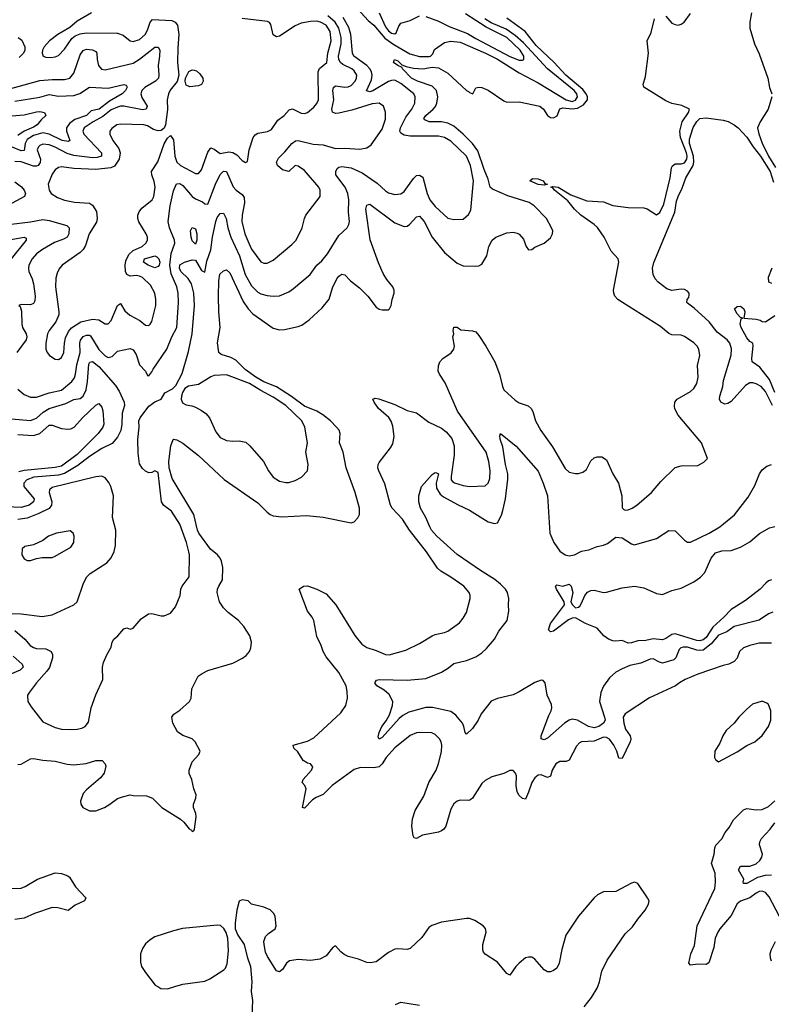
# Model space of a CAD drawing. Header units: inches. Extents: x 1694797 to 1849917, y 907313 to 1017959.
# Tile 399 of 656: x 1731682 to 1736508, y 989886 to 996205. Entities that reach past the tile are written whole.
import ezdxf

# ---------------------------------------------------------------- set-up
doc = ezdxf.new("R2010")
doc.units = ezdxf.units.IN
doc.header["$MEASUREMENT"] = 0
doc.layers.add('B7938', color=7, linetype='Continuous')
doc.layers.add('B7939', color=7, linetype='Continuous')

msp = doc.modelspace()

# ---------------------------------------------------------------- linework, layer by layer
at = {"layer": 'B7938', "color": 5, "elevation": 820}
for points in [[(1732569, 990000), (1732588.5, 989988.5), (1732630, 989986.2), (1732678, 990000)], [(1733170.6, 990000), (1733168.8, 989968.8), (1733176.3, 989910), (1733172, 989810)], [(1735305.7, 989870), (1735354, 989930), (1735389.8, 989990), (1735393.4, 990000)], [(1734095, 989885), (1734130, 989899.7), (1734250, 989880.5)]]:
    msp.add_lwpolyline(points, dxfattribs=at)
at = {"layer": 'B7939', "color": 5}
for points, elevation in [([(1732141.9, 996250), (1732050, 996194.5), (1732004.5, 996155.5), (1731925.5, 996110), (1731873.7, 996070), (1731838.2, 996030), (1731827.7, 996010), (1731824.9, 995990), (1731831.7, 995971.7), (1731850, 995964), (1731881.6, 995961.6), (1731910, 995966.7), (1731930, 995975.9), (1731970, 996015.5), (1732015.4, 996084.6), (1732037.6, 996102.4), (1732070, 996115.1), (1732110, 996121), (1732310, 996119.1), (1732346.1, 996106.1), (1732390, 996070.2), (1732410, 996065.2), (1732450, 996078.4), (1732487.7, 996110), (1732503.3, 996136.7), (1732518.9, 996190), (1732533.6, 996206.4), (1732659.2, 996199.2), (1732680.7, 996190), (1732695, 996170), (1732704.1, 996110), (1732696.5, 996023.5), (1732696, 995930), (1732704.4, 995850), (1732691.9, 995808.1), (1732647.4, 995752.6), (1732637.4, 995730), (1732629.5, 995690), (1732631, 995629), (1732618.5, 995530), (1732610.3, 995509.7), (1732590, 995493.7), (1732570, 995492.3), (1732540.1, 995500.1), (1732503.3, 995523.3), (1732478, 995530), (1732330, 995535), (1732304.4, 995530), (1732272.4, 995507.6), (1732261.3, 995490), (1732259.7, 995470), (1732279.7, 995430), (1732318.1, 995378.1), (1732327, 995350), (1732320.1, 995310), (1732290, 995265), (1732266.5, 995253.5), (1732170, 995244.3), (1732030, 995250.4), (1731950, 995259.8), (1731930, 995255.8), (1731910, 995241.1), (1731890, 995213.6), (1731864.9, 995150), (1731871.8, 995111.8), (1731883.8, 995090), (1731923.8, 995063.8), (1731970, 995047.1), (1732034.6, 995034.6), (1732130, 995026.5), (1732150, 995014.7), (1732173.9, 994973.9), (1732178.6, 994930), (1732173.9, 994906.1), (1732128.6, 994830), (1732103.6, 994756.4), (1732089.6, 994730.4), (1732069.1, 994710.9), (1731953.7, 994630), (1731934.8, 994605.2), (1731921.8, 994578.2), (1731913.9, 994546.1), (1731911.7, 994490), (1731933.8, 994330), (1731932.2, 994310), (1731914.7, 994265.3), (1731870.3, 994210), (1731859.6, 994190), (1731849.1, 994129.1), (1731850.4, 994090.4), (1731858, 994070), (1731873.4, 994050), (1731910, 994026.4), (1731930, 994023.7), (1731940.9, 994030), (1731950, 994037.1), (1731964.7, 994070), (1731968.6, 994130), (1731976.5, 994163.5), (1731995.2, 994204.8), (1732013.5, 994226.5), (1732073.3, 994266.7), (1732150, 994283.9), (1732190, 994278), (1732230, 994254.2), (1732250, 994252.4), (1732270, 994274), (1732310, 994371.7), (1732330, 994383.1), (1732356.5, 994336.5), (1732388.1, 994308.1), (1732453.7, 994273.7), (1732490, 994244.4), (1732510, 994242.4), (1732518.4, 994250), (1732530, 994267.3), (1732555, 994370), (1732556.8, 994410), (1732549.8, 994450), (1732521.2, 994501.2), (1732471, 994550), (1732450, 994559.9), (1732430, 994562.8), (1732390, 994559.9), (1732370.4, 994570.4), (1732360.5, 994590), (1732358.4, 994630), (1732363.2, 994656.8), (1732381.6, 994698.4), (1732410, 994723.1), (1732468.5, 994750), (1732490.9, 994770), (1732501.5, 994790), (1732502.7, 994810), (1732494.5, 994830), (1732447, 994907), (1732440.5, 994930), (1732440.7, 994950), (1732448.3, 994971.7), (1732465.5, 994994.5), (1732531.3, 995048.6), (1732542.3, 995070), (1732551.1, 995131.1), (1732545.7, 995165.7), (1732529.8, 995210), (1732529, 995230), (1732567.9, 995292.1), (1732610, 995408), (1732630, 995444), (1732650, 995462), (1732670, 995434.8), (1732678.8, 995330), (1732690.2, 995290), (1732714, 995270), (1732810, 995218.2), (1732830, 995218.4), (1732850, 995240.8), (1732890, 995355.3), (1732910, 995383.1), (1732930, 995374.9), (1732970, 995346), (1733023.9, 995356.1), (1733050, 995352.8), (1733076.8, 995336.8), (1733110, 995301.6), (1733132.3, 995287.7), (1733145.2, 995294.8), (1733154.5, 995370), (1733181.1, 995450), (1733193.3, 995466.7), (1733210, 995476.5), (1733272.3, 995487.7), (1733298.8, 995501.2), (1733340, 995560), (1733380.3, 995590), (1733412.8, 995627.2), (1733432.8, 995632.8), (1733490, 995605.4), (1733510, 995604), (1733530, 995610.3), (1733570, 995643.2), (1733590, 995667.7), (1733599.9, 995690), (1733597.7, 995870), (1733607.4, 995892.6), (1733652.9, 995930), (1733660.3, 995990), (1733682.1, 996070), (1733675.1, 996130), (1733650, 996169.9), (1733613.8, 996190), (1733590, 996194.7), (1733550, 996193.9), (1733490, 996182.2), (1733450, 996165.3), (1733350, 996098.6), (1733330, 996094.5), (1733310, 996108.6), (1733294.7, 996174.7), (1733286.3, 996186.3), (1733273.1, 996193.1), (1733110, 996211.6)], 880), ([(1733850, 996274.8), (1733920.1, 996200.1), (1733955.9, 996170), (1734027.4, 996087.4), (1734085.2, 996045.2), (1734186.5, 995986.5), (1734250, 995969.4), (1734312, 995968), (1734319.7, 995970), (1734334.1, 995985.9), (1734345.5, 996014.5), (1734410, 996058), (1734450, 996066.2), (1734510, 996059.8), (1734673.6, 995990), (1734750, 995951.7), (1734890, 995863.4), (1735010, 995800.8), (1735190, 995691), (1735230, 995680.5), (1735251.8, 995688.2), (1735263.7, 995710), (1735259.7, 995730), (1735243.2, 995750), (1735070.9, 995890), (1734916.9, 996056.9), (1734863.8, 996103.8), (1734804.5, 996144.5), (1734710, 996185.6), (1734667.9, 996210)], 840), ([(1733990, 996248.3), (1734030, 996158.4), (1734050, 996132.8), (1734070, 996119.1), (1734090, 996115.1), (1734098.9, 996121.1), (1734115.6, 996164.4), (1734130, 996182.6), (1734190, 996200.3), (1734250, 996229)], 860), ([(1736381.2, 996250), (1736370.2, 996190), (1736370.2, 996150.2), (1736400.7, 996050), (1736430, 995985.5), (1736485, 995830), (1736496.9, 995770), (1736511.6, 995730)], 780), ([(1731650, 992285.3), (1731715.2, 992230), (1731749.6, 992189.6), (1731770, 992175.9), (1731790, 992170.2), (1731850, 992167), (1731882.8, 992150), (1731891.5, 992131.5), (1731893.2, 992110), (1731872.1, 992047.9), (1731856.8, 992023.2), (1731788.9, 991950), (1731743.7, 991890), (1731732.4, 991870), (1731734, 991830), (1731754.8, 991794.8), (1731830, 991699.5), (1731910, 991663.7), (1731950, 991651.8), (1732010, 991648.9), (1732050, 991652.2), (1732080.8, 991659.2), (1732102.7, 991670), (1732122.8, 991697.2), (1732139.7, 991790), (1732170, 991873.4), (1732216.2, 991970), (1732214, 992050), (1732219.1, 992080.9), (1732240.9, 992130), (1732270, 992178), (1732275.1, 992210), (1732286, 992230), (1732312.3, 992250), (1732350, 992296.3), (1732370, 992302.8), (1732390, 992294.8), (1732410, 992300.7), (1732460.7, 992359.3), (1732508.1, 992391.9), (1732530, 992394.4), (1732590, 992379.3), (1732610, 992380.4), (1732650, 992397.1), (1732682.5, 992437.5), (1732711.1, 992510), (1732716.9, 992550), (1732724.4, 992570), (1732770.8, 992630), (1732771.1, 992770), (1732767.6, 992790), (1732752.9, 992850), (1732710, 992967.6), (1732655.5, 993050), (1732607.2, 993087.2), (1732591.2, 993110), (1732570, 993299.3), (1732550, 993309.6), (1732530, 993299.6), (1732510, 993297.6), (1732490, 993307.3), (1732470, 993325.1), (1732450, 993354.5), (1732442.6, 993422.6), (1732441.3, 993510), (1732448.1, 993590), (1732447, 993630), (1732454.9, 993650), (1732510, 993725.8), (1732550, 993751.8), (1732589.3, 993770), (1732614, 993810), (1732663.5, 993836.5), (1732683.4, 993856.6), (1732724.7, 993935.3), (1732765.1, 994074.9), (1732788.4, 994190), (1732803.1, 994370), (1732799.3, 994450), (1732784.8, 994510), (1732763.5, 994543.5), (1732717, 994590), (1732708.1, 994610), (1732710, 994631.6), (1732739.5, 994650), (1732790, 994664), (1732810, 994661.6), (1732850, 994594.4), (1732870, 994584), (1732883.6, 994656.4), (1732910, 994728.4), (1732919.6, 994810), (1732940.1, 994910), (1732950, 994934.9), (1732970, 994961.1), (1732990, 994964.4), (1733008, 994930), (1733018.7, 994870), (1733038.4, 994810), (1733092.6, 994690), (1733129.7, 994569.7), (1733170, 994497.5), (1733210, 994457.2), (1733230, 994446.2), (1733270, 994435.8), (1733310, 994431.4), (1733350, 994433.4), (1733410, 994458.6), (1733440.8, 994479.2), (1733547.1, 994570), (1733590.6, 994629.4), (1733621.9, 994658.1), (1733657.7, 994702.3), (1733730, 994820.5), (1733784.5, 994870), (1733795.8, 994890), (1733800.4, 994910), (1733792.9, 994970), (1733794.6, 995050), (1733788.6, 995090), (1733771.6, 995130), (1733712.7, 995210), (1733711.5, 995230), (1733721, 995250), (1733730, 995258.3), (1733750, 995263.4), (1733810, 995254.7), (1733881.6, 995221.6), (1733976.3, 995156.3), (1734030, 995106.5), (1734050, 995094.6), (1734090, 995083.7), (1734130, 995088.4), (1734150, 995102.4), (1734210, 995186.7), (1734230, 995205.5), (1734250, 995208.2), (1734270, 995194), (1734297.6, 995090), (1734315.3, 995050), (1734350, 995006.2), (1734430, 994930.3), (1734470, 994922.8), (1734530, 994925.7), (1734564.4, 994955.6), (1734577.8, 994982.2), (1734596.2, 995170), (1734577.4, 995270), (1734551.8, 995330), (1734450, 995425), (1734410, 995449.8), (1734370, 995456.5), (1734190, 995458.4), (1734150, 995464.9), (1734130, 995476.8), (1734122.5, 995490), (1734126.1, 995510), (1734161.3, 995578.7), (1734199.2, 995630), (1734219.4, 995670), (1734221.1, 995710), (1734212.3, 995730), (1734130, 995795.3), (1734090, 995815.9), (1734070, 995815.3), (1734050, 995808.5), (1733950, 995748.5), (1733930, 995741.9), (1733908.4, 995748.4), (1733940.5, 995819.5), (1733945.1, 995850), (1733941.7, 995870), (1733930.9, 995890), (1733911, 995910), (1733826.6, 995970), (1733819.1, 995990), (1733807.5, 996110), (1733795.7, 996155.7), (1733758.8, 996218.8)], 840), ([(1731670, 993832.9), (1731710, 993799.3), (1731750, 993783.5), (1731790, 993783.5), (1731870, 993810.8), (1731950, 993826.9), (1732016.7, 993883.3), (1732032.7, 993907.3), (1732040.2, 993930), (1732048.6, 993990), (1732069.3, 994070), (1732068.4, 994130), (1732072.1, 994147.9), (1732088.9, 994171.1), (1732110, 994181.3), (1732130, 994181.3), (1732136.3, 994176.3), (1732190, 994088.9), (1732230, 994048.2), (1732250, 994038), (1732275.8, 994044.2), (1732310, 994076.9), (1732390, 994094.3), (1732410, 994086.7), (1732430, 994056.5), (1732450, 993990.4), (1732490.4, 993950.4), (1732502, 993922), (1732510, 993918.8), (1732530, 993944.9), (1732537.8, 993962.2), (1732625.7, 994090), (1732658.6, 994170), (1732691.2, 994230), (1732701.5, 994390), (1732698.5, 994450), (1732690.8, 994490), (1732654.5, 994574.5), (1732645.7, 994630), (1732654.6, 994705.4), (1732677.2, 994770), (1732674.9, 994790), (1732644.4, 994870), (1732636.1, 994910), (1732646.9, 995010), (1732670, 995106), (1732689.2, 995150.8), (1732710, 995153.4), (1732730, 995141.5), (1732790, 995070.9), (1732810, 995054.4), (1732855.1, 995035.1), (1732870, 995022.3), (1732890, 995022), (1732939.7, 995150), (1732970, 995212.2), (1732990, 995233.5), (1733010, 995230.2), (1733052.9, 995132.9), (1733071.4, 995111.4), (1733110, 995082.5), (1733123.3, 995063.3), (1733125.9, 995030), (1733109.6, 994950), (1733109.1, 994910), (1733127.7, 994830), (1733152.1, 994770), (1733170, 994733.1), (1733230, 994650.3), (1733250, 994641.5), (1733270, 994641.5), (1733310, 994662.3), (1733430, 994762), (1733457.4, 994790), (1733495.8, 994870), (1733509.8, 994930.2), (1733519.7, 994950), (1733611.5, 995070), (1733611.5, 995110), (1733603, 995130), (1733510, 995237.2), (1733470, 995266), (1733451, 995269), (1733410.3, 995229.7), (1733370, 995240.7), (1733337.3, 995270), (1733330.8, 995290), (1733342.9, 995317.1), (1733384, 995356), (1733430, 995410.2), (1733452.3, 995427.7), (1733470, 995429.3), (1733565.4, 995405.4), (1733630, 995401.1), (1733710, 995379), (1733770, 995381.3), (1733866.1, 995373.9), (1733910, 995382.6), (1733938.5, 995401.5), (1734010, 995503.1), (1734030, 995566), (1734030.8, 995610.8), (1734018.7, 995650), (1733990, 995668.4), (1733945.6, 995665.6), (1733815.2, 995624.8), (1733730, 995605.2), (1733710, 995602.6), (1733690.6, 995610.6), (1733686.1, 995630), (1733698.6, 995690), (1733692.7, 995750), (1733696.4, 995770), (1733710, 995779.7), (1733770, 995771.7), (1733790, 995773.1), (1733810, 995782), (1733836.8, 995810), (1733845, 995830), (1733845.8, 995850), (1733830, 995877.8), (1733814.5, 995890), (1733756.4, 995916.4), (1733742.2, 995930), (1733731.9, 995950), (1733729.3, 995970.7), (1733746.8, 996050), (1733746.1, 996090), (1733731.8, 996150), (1733707.6, 996190), (1733660.8, 996230)], 860), ([(1731670, 991426.3), (1731690, 991426.9), (1731750, 991460.8), (1731770, 991464.4), (1731830, 991453.8), (1731910, 991446.7), (1731986.7, 991426.7), (1732030, 991422.2), (1732108.2, 991431.8), (1732170.3, 991450.3), (1732211.3, 991450), (1732231, 991430), (1732234, 991414), (1732223, 991370), (1732200.3, 991339.7), (1732110, 991262.9), (1732090, 991239.3), (1732073, 991190), (1732073.4, 991170), (1732086.8, 991150), (1732128.8, 991128.8), (1732170, 991127.4), (1732226, 991150), (1732261.2, 991170), (1732310, 991206.8), (1732341.5, 991218.5), (1732390, 991230.8), (1732410, 991226), (1732496.5, 991223.5), (1732534.8, 991210), (1732593.4, 991150), (1732713.8, 991073.8), (1732735.8, 991055.8), (1732770, 991013.4), (1732784.7, 991004.7), (1732790, 990996), (1732799.3, 991000.7), (1732804, 991010), (1732814, 991090), (1732812.7, 991110), (1732798, 991150), (1732798, 991170), (1732813.3, 991210), (1732814.7, 991230), (1732799.3, 991270), (1732786.6, 991330), (1732770, 991368), (1732769.6, 991390), (1732790, 991442.8), (1732832.7, 991490), (1732841.2, 991510), (1732809.2, 991570), (1732789.2, 991590), (1732730, 991612.4), (1732695.9, 991635.9), (1732664.4, 991690), (1732658.7, 991730), (1732671.1, 991748.9), (1732710, 991774.9), (1732771.3, 991830), (1732782, 991850), (1732787, 991910), (1732828.4, 991991.6), (1732852.7, 992010), (1732890, 992028.4), (1733050, 992075.6), (1733112.7, 992107.3), (1733135.8, 992124.2), (1733156.4, 992150), (1733166.1, 992173.9), (1733170.8, 992210), (1733160.3, 992250), (1733121.4, 992310), (1733086, 992350), (1733020.4, 992400.4), (1732990, 992429.7), (1732964, 992470), (1732949.7, 992530), (1732951.3, 992550), (1732959.7, 992570), (1732984.2, 992610), (1732985.6, 992690), (1732978.2, 992730), (1732969, 992750), (1732951.3, 992770), (1732907, 992807), (1732832.1, 992910), (1732823.5, 992930), (1732799.7, 993030), (1732661.1, 993261.1), (1732641.8, 993330), (1732639.9, 993370), (1732652.4, 993470), (1732668.1, 993510), (1732670, 993512.6), (1732690, 993508.9), (1732730, 993487.4), (1732830, 993408.2), (1732995, 993255), (1733210, 993105.5), (1733270, 993045.4), (1733290, 993029.4), (1733310, 993021.4), (1733364.9, 993015.1), (1733523.4, 993023.4), (1733630, 993012.2), (1733810, 992976), (1733830, 992982), (1733852.5, 993007.5), (1733862.7, 993030), (1733864.5, 993050), (1733863.6, 993070), (1733836.9, 993170), (1733777.8, 993330), (1733758.8, 993430), (1733736.2, 993490), (1733739.1, 993550), (1733732.1, 993570), (1733716.5, 993590), (1733677.4, 993630), (1733629.1, 993670), (1733590, 993691.9), (1733510, 993725.7), (1733427.6, 993787.6), (1733330, 993849.6), (1733250, 993880.5), (1733197.9, 993910), (1733130, 993960.8), (1733070, 994020.5), (1733037.1, 994037.1), (1732975.7, 994055.7), (1732959.7, 994070), (1732950.8, 994130.8), (1732968, 994230), (1732959.7, 994330), (1732958.6, 994430), (1732960.8, 994530), (1732967.4, 994572.6), (1732990, 994592.7), (1733010, 994599.3), (1733030, 994581.3), (1733117.3, 994397.3), (1733149, 994349), (1733177.9, 994317.9), (1733310, 994226), (1733350, 994215.2), (1733382.6, 994217.4), (1733470, 994235.8), (1733494.4, 994245.6), (1733540.8, 994279.2), (1733623.9, 994356.1), (1733667.9, 994412.1), (1733690, 994483.7), (1733717.2, 994542.8), (1733730, 994559), (1733750, 994571.3), (1733770, 994568.5), (1733806.4, 994530), (1733863.8, 994483.8), (1733918, 994430), (1733970, 994360.7), (1733990, 994347.7), (1734010, 994342), (1734050, 994344), (1734057.2, 994350), (1734066.6, 994370), (1734073, 994410), (1734087.1, 994450), (1734087.2, 994470), (1734078.2, 994490), (1734038.2, 994538.2), (1734016.2, 994576.2), (1733985.6, 994645.6), (1733931.6, 994791.6), (1733905.4, 994990), (1733910, 995014.9), (1733920.6, 995019.4), (1733930, 995021.7), (1734090, 994902.4), (1734150, 994878.6), (1734170, 994880.6), (1734185.7, 994890), (1734230, 994940.8), (1734250, 994943.9), (1734279.8, 994910), (1734330, 994810.3), (1734410, 994711.3), (1734490, 994641.7), (1734530, 994626), (1734610, 994622.8), (1734630, 994626.3), (1734650, 994636.4), (1734682.3, 994690), (1734694.5, 994750), (1734714.7, 994790), (1734739.5, 994810), (1734810, 994837.6), (1734850, 994842.4), (1734876, 994836), (1734888.2, 994828.2), (1734917, 994797), (1734934.8, 994750), (1734950, 994727.3), (1734970, 994731), (1734990, 994744.9), (1735050, 994770.5), (1735090, 994804.9), (1735103.6, 994830), (1735104.2, 994850), (1735096.9, 994870), (1735063.6, 994930), (1734985.8, 995010), (1734952.4, 995032.4), (1734815.6, 995075.6), (1734717.8, 995117.8), (1734702, 995130), (1734690, 995181.4), (1734663.9, 995243.9), (1734624.4, 995364.4), (1734590, 995409.9), (1734529.9, 995470), (1734470, 995521.3), (1734430, 995541.7), (1734390, 995549.5), (1734310.5, 995550.5), (1734282.4, 995562.4), (1734276.4, 995570), (1734289.1, 995590), (1734336.1, 995630), (1734351.4, 995648.6), (1734360.6, 995670), (1734366.7, 995710), (1734358.7, 995750), (1734330, 995779), (1734236.5, 995810), (1734197.9, 995830), (1734139.3, 995890), (1734137.7, 995897.7), (1734109.6, 995910), (1734082.4, 995930), (1734089.2, 995950), (1734110, 995941.1), (1734135.8, 995915.8), (1734164.3, 995904.3), (1734210, 995894.5), (1734270, 995890.5), (1734330, 995901), (1734370, 995895.4), (1734430, 995861.8), (1734550, 995750.3), (1734564.4, 995744.4), (1734570, 995737), (1734591.2, 995728.8), (1734610, 995766.8), (1734630, 995772.7), (1734650, 995770.4), (1734690, 995752), (1734790, 995683.8), (1734810, 995676.4), (1734890, 995677), (1735020.7, 995650), (1735044.6, 995630), (1735070.2, 995590), (1735090, 995576.8), (1735110, 995575.3), (1735132.7, 995587.3), (1735150, 995633.4), (1735170, 995638.3), (1735230, 995632.4), (1735263, 995637), (1735302.1, 995657.9), (1735327.9, 995690), (1735328.2, 995710), (1735320.3, 995730), (1735298, 995758), (1735188.4, 995850), (1735113.1, 995930), (1734998.4, 996038.4), (1734928.1, 996130), (1734810, 996215.5)], 820), ([(1736510, 992204.2), (1736430, 992202.9), (1736370, 992189.8), (1736330, 992174), (1736303.6, 992150), (1736290, 992107.8), (1736270, 992086), (1736234.8, 992070), (1736198.7, 992061.3), (1736036, 992004), (1735956, 991970), (1735918.8, 991950), (1735894, 991930), (1735726.6, 991853.4), (1735569.7, 991750.3), (1735557.9, 991730), (1735560.1, 991690), (1735572.9, 991652.9), (1735602.7, 991610), (1735606.8, 991590), (1735601.8, 991570), (1735550, 991464.5), (1735530, 991465.1), (1735516.9, 991510), (1735497.2, 991550), (1735470, 991587.2), (1735450, 991599.2), (1735430, 991601.3), (1735370, 991574.3), (1735289.7, 991570.3), (1735276.7, 991563.3), (1735257.1, 991542.9), (1735210, 991452.8), (1735190, 991445), (1735150, 991444), (1735125.2, 991430), (1735100.2, 991390), (1735090, 991349.4), (1735070, 991341.3), (1735030, 991359.7), (1735010, 991357.4), (1734990, 991339.2), (1734969.7, 991310.3), (1734950, 991247.8), (1734930, 991203.6), (1734910, 991206.4), (1734890, 991226.8), (1734876.5, 991250), (1734869.9, 991290), (1734871.6, 991351.6), (1734866.2, 991370), (1734850, 991387.2), (1734830, 991386.2), (1734790, 991367.8), (1734713.8, 991346.2), (1734670, 991321.6), (1734650, 991303.6), (1734590, 991209.6), (1734579.1, 991200.9), (1734565.4, 991194.6), (1734510, 991195.8), (1734491, 991191), (1734470, 991173.1), (1734450, 991139.6), (1734418, 991030), (1734405.7, 991010), (1734390, 990998.7), (1734370, 990991.9), (1734269.2, 990970.8), (1734230, 990949.6), (1734214.8, 990954.8), (1734207.7, 990967.7), (1734199.8, 991030), (1734203.3, 991076.7), (1734222, 991130), (1734277.1, 991222.9), (1734309.8, 991310), (1734355.8, 991390), (1734371.6, 991431.6), (1734390, 991506.8), (1734392.2, 991550), (1734388.3, 991570), (1734377.4, 991590), (1734350, 991617.4), (1734328.4, 991628.4), (1734250, 991631), (1734230, 991628), (1734190, 991611), (1734090, 991531.9), (1734034.7, 991470), (1734010, 991429.7), (1733990, 991410.7), (1733956, 991404), (1733870, 991406.7), (1733830, 991394.1), (1733689.1, 991290.9), (1733630, 991233.5), (1733585.8, 991214.2), (1733561.7, 991198.3), (1733510, 991145.7), (1733497.2, 991150), (1733520.4, 991270), (1733511.6, 991290), (1733494.5, 991310), (1733502.9, 991330), (1733555.6, 991390), (1733563.7, 991410), (1733549.6, 991429.6), (1733530, 991434.7), (1733502.9, 991450), (1733466.9, 991506.9), (1733442.7, 991530), (1733437.2, 991550), (1733530, 991575.7), (1733570, 991595.5), (1733742.8, 991757.2), (1733775.8, 991804.2), (1733786.6, 991850), (1733785.5, 991894.5), (1733777.4, 991930), (1733730, 992016.2), (1733650, 992116.5), (1733629.9, 992150), (1733617.4, 992190), (1733590, 992246), (1733569.8, 992349.8), (1733560.7, 992370), (1733529.5, 992410), (1733476, 992550), (1733504.5, 992570), (1733530, 992572.6), (1733590, 992550.1), (1733650, 992520.2), (1733712.3, 992450), (1733833.6, 992253.6), (1733878.4, 992198.4), (1733910, 992176.6), (1733970, 992157), (1734030, 992130.2), (1734053.2, 992130), (1734160.9, 992159.1), (1734250, 992200.9), (1734330, 992251.8), (1734350, 992260.3), (1734410, 992272), (1734430, 992282), (1734506.5, 992333.5), (1734530, 992363.8), (1734550, 992400.7), (1734575.4, 992490), (1734575.4, 992510), (1734568.2, 992530), (1734532.8, 992570), (1734450, 992627.7), (1734385.6, 992665.6), (1734365, 992685), (1734293.9, 992790), (1734185.3, 992930), (1734138.8, 992998.8), (1734074.3, 993070), (1734063.1, 993090), (1734026.4, 993226.4), (1733987.1, 993310), (1733982, 993330), (1733983.5, 993350), (1733990, 993363.8), (1734063.6, 993456.4), (1734077.6, 993482.4), (1734085.7, 993530), (1734077.5, 993597.5), (1734068.1, 993628.1), (1734053, 993653), (1733985.4, 993710), (1733957.6, 993750), (1733949.3, 993770), (1733963.3, 993776.7), (1733988.3, 993771.7), (1734090, 993734.8), (1734170, 993697.9), (1734230, 993682.8), (1734310, 993622.1), (1734390, 993583.5), (1734420.7, 993560.7), (1734456.7, 993516.7), (1734472, 993470), (1734471.9, 993410), (1734453.1, 993273.1), (1734452.2, 993252.2), (1734460.5, 993240.5), (1734472.7, 993232.7), (1734530, 993215.8), (1734569.7, 993210.3), (1734670, 993214), (1734689.6, 993230.4), (1734699.7, 993260.3), (1734702.2, 993310), (1734695, 993370), (1734676.1, 993430), (1734492.6, 993692.6), (1734414.7, 993874.7), (1734377.7, 993930), (1734369.1, 993950), (1734370, 993984.7), (1734379.7, 994010), (1734398.4, 994030), (1734452.7, 994067.3), (1734469.6, 994090), (1734474.7, 994110), (1734464, 994170), (1734469, 994190), (1734466, 994210), (1734470, 994232), (1734490, 994231), (1734514.4, 994214.4), (1734590, 994208.7), (1734610, 994201.1), (1734630, 994178.7), (1734675.4, 994110), (1734731.8, 994010), (1734762.7, 993930), (1734782.2, 993850), (1734791.5, 993830), (1734862.5, 993762.5), (1734890, 993747.3), (1734947.3, 993727.3), (1734967, 993710), (1734977.4, 993690), (1734994.7, 993630), (1735028.1, 993568.1), (1735103.5, 993463.5), (1735185.4, 993325.4), (1735210, 993301.6), (1735250, 993292.2), (1735270, 993292.4), (1735298.9, 993301.1), (1735320.7, 993319.3), (1735350, 993373), (1735370, 993392.4), (1735390, 993399.3), (1735419, 993399), (1735450, 993380.7), (1735490.2, 993290.2), (1735526.3, 993230), (1735548.6, 993148.6), (1735550, 993072), (1735561.5, 993061.5), (1735570, 993057.6), (1735590, 993060.3), (1735614.5, 993070), (1735645.1, 993090), (1735738.7, 993170), (1735799.1, 993240.9), (1735890, 993330.3), (1735930, 993341.1), (1736036.9, 993343.1), (1736075.3, 993364.7), (1736099, 993390), (1736060.7, 993490), (1735910, 993667), (1735888, 993708), (1735885.5, 993725.5), (1735888.9, 993751.1), (1735902.9, 993770), (1735990, 993819), (1736010, 993838.7), (1736031, 993870), (1736037.7, 993910), (1736034.9, 993985.1), (1736049.7, 994050), (1736042, 994090), (1736031.2, 994110), (1736010, 994131.2), (1735950, 994172.4), (1735930, 994179.8), (1735870, 994182.7), (1735850, 994191.8), (1735796.4, 994236.4), (1735552.1, 994390), (1735523.1, 994410), (1735504.4, 994430), (1735496.3, 994450), (1735495.8, 994470), (1735529.7, 994650), (1735525.1, 994670), (1735480.1, 994720.1), (1735434.6, 994810), (1735392.1, 994872.1), (1735371.2, 994891.2), (1735285.4, 994950), (1735244.3, 994990), (1735202.2, 995042.2), (1735116, 995110), (1735105.3, 995125.3), (1735091.8, 995130), (1735105, 995135), (1735138.5, 995130), (1735221.5, 995081.5), (1735323.4, 995043.4), (1735430, 995035.5), (1735490, 995011.8), (1735590, 995000.4), (1735690, 994997.1), (1735710.5, 994990.5), (1735770, 994953.4), (1735791.5, 994968.5), (1735818.5, 995021.5), (1735859.3, 995190), (1735866.3, 995253.7), (1735873.8, 995266.2), (1735890, 995279), (1735930, 995280.1), (1735950, 995287), (1735965, 995310), (1735967.7, 995330), (1735964.1, 995350), (1735924.3, 995450), (1735920.6, 995490), (1735935.4, 995550), (1735977.3, 995610), (1735982, 995630), (1735933.6, 995653.6), (1735870, 995668), (1735830, 995683.7), (1735690, 995772.2), (1735684.9, 995790), (1735699.7, 995839.7), (1735719.6, 995990), (1735711.2, 996070), (1735737.7, 996122.3), (1735758.4, 996210)], 780), ([(1734290, 996226.3), (1734370, 996195.5), (1734440.5, 996160.5), (1734556.8, 996116.8), (1734610, 996083.5), (1734830, 995968.9), (1734890, 995945.4), (1734910, 995944.4), (1734918, 995950), (1734918.2, 995970), (1734896.3, 996010), (1734809.9, 996090), (1734677.2, 996157.2), (1734543.6, 996243.6)], 860), ([(1735830, 996228.2), (1735870, 996183.7), (1735890, 996173.1), (1735910, 996170.3), (1735930, 996176.5), (1735949.6, 996190), (1735990, 996244)], 780), ([(1731670.8, 996090.8), (1731694.6, 996074.6), (1731714.2, 996030), (1731714.2, 996010), (1731705.4, 995990), (1731678.3, 995961.7)], 860), ([(1731610, 995759.6), (1731810, 995814), (1731890, 995820.9), (1731970, 995821), (1732003.6, 995830), (1732030, 995862), (1732070, 995980.3), (1732090, 996007.3), (1732110, 996015), (1732150, 996012.4), (1732170, 996001.3), (1732176.9, 995990), (1732178.1, 995950), (1732187.7, 995910), (1732207.7, 995887.7), (1732230, 995882.8), (1732410, 995926.5), (1732450, 995950.8), (1732550, 996028.4), (1732570, 996028.9), (1732580.9, 996010), (1732580.3, 995970), (1732570.5, 995910), (1732576, 995850), (1732572.3, 995830), (1732554.2, 995810), (1732485, 995770), (1732466.6, 995750), (1732459.9, 995730), (1732465.4, 995705.4), (1732500.4, 995650), (1732494.6, 995630), (1732470, 995626.3), (1732350, 995649.1), (1732330, 995650.3), (1732310, 995644.5), (1732270, 995625.6), (1732216.1, 995583.9), (1732154.4, 995550), (1732096.1, 995510), (1732087.5, 995490), (1732094.4, 995470), (1732207.8, 995350), (1732206.7, 995330), (1732179.6, 995320.4), (1732150, 995317.8), (1732030, 995334.2), (1731987.1, 995347.1), (1731910, 995386.4), (1731870, 995400.9), (1731830, 995405.7), (1731810, 995397.3), (1731801.5, 995390), (1731794.4, 995370), (1731814.4, 995310), (1731812.3, 995287.7), (1731799.4, 995270), (1731790, 995264.5), (1731770, 995265), (1731690, 995292.1), (1731650, 995295.6)], 860), ([(1731650, 995682.6), (1731810, 995708.8), (1731870, 995725), (1731930, 995714), (1732030, 995718.4), (1732067.8, 995732.2), (1732130, 995772.6), (1732250, 995766.3), (1732350, 995788.5), (1732365.5, 995785.5), (1732371.8, 995771.8), (1732361.7, 995750), (1732340.3, 995730), (1732258.5, 995681.5), (1732192.9, 995630), (1732140.8, 995619.2), (1732110, 995589.9), (1732036.2, 995563.8), (1732000.4, 995539.6), (1731981.6, 995510), (1731981.2, 995490), (1732003.2, 995430), (1731995.8, 995424.2), (1731953.7, 995430), (1731870, 995471.2), (1731830, 995478), (1731770, 995461.2), (1731730, 995437), (1731716.4, 995410), (1731710, 995365.5), (1731690, 995362.8), (1731630, 995389)], 840), ([(1736512.2, 995710), (1736488.6, 995630), (1736436.9, 995550), (1736419.5, 995510), (1736427.9, 995472.1), (1736450, 995411.6), (1736490, 995329), (1736536, 995256)], 780), ([(1731630, 995588.2), (1731710, 995594.4), (1731790, 995614.6), (1731810, 995616.1), (1731840.5, 995610), (1731850.1, 995589.9), (1731818.7, 995561.3), (1731794.4, 995530), (1731770, 995514.5), (1731710, 995489.3), (1731670, 995462.3)], 820), ([(1736515.6, 993730), (1736470, 993819.1), (1736442.6, 993850), (1736410, 993868.7), (1736390, 993875.2), (1736370, 993875), (1736342.6, 993857.4), (1736250, 993755.1), (1736230, 993741.5), (1736210, 993738), (1736185.1, 993750), (1736176.4, 993770), (1736178.4, 993790), (1736196.5, 993850), (1736200.8, 993890), (1736251.4, 994051.4), (1736252.7, 994092.7), (1736240.9, 994130), (1736224.8, 994150), (1736160.4, 994200.4), (1736110, 994265.7), (1736012.9, 994352.9), (1735970, 994385.1), (1735966.3, 994390), (1735968.8, 994410), (1735978.3, 994421.7), (1735981, 994439), (1735980.8, 994450), (1735970, 994462.9), (1735950, 994473.6), (1735930, 994475.4), (1735870, 994466.5), (1735836.8, 994476.8), (1735781.5, 994521.5), (1735763, 994543), (1735749, 994570), (1735745.4, 994610), (1735753, 994647), (1735887.7, 994970), (1735899.7, 995040.3), (1735909.4, 995070.5), (1735935.7, 995124.3), (1735958.6, 995190), (1736005.6, 995270), (1736010.2, 995290), (1736008.4, 995330), (1735983, 995410), (1735982.7, 995437.3), (1736005.9, 995514.1), (1736029.4, 995550.6), (1736050, 995570), (1736090, 995575.5), (1736199.7, 995559.7), (1736231.1, 995551.1), (1736270.6, 995530), (1736295.4, 995510), (1736350.4, 995450.4), (1736390.7, 995390), (1736439.2, 995330), (1736500.2, 995230), (1736522.9, 995162.9)], 760), ([(1731650, 995164.2), (1731692.7, 995132.7), (1731710.6, 995110), (1731719.2, 995090), (1731713.5, 995070), (1731610, 995015.2)], 860), ([(1731555.5, 994884.5), (1731750, 994907.5), (1731830, 994922.1), (1731870, 994916.8), (1731985.3, 994885.3), (1731999.1, 994870), (1731996.8, 994830), (1731986, 994810), (1731963.4, 994796.6), (1731905.8, 994774.2), (1731827.2, 994730), (1731790, 994702.9), (1731761.8, 994670), (1731740.9, 994630), (1731737.4, 994610), (1731740.2, 994590), (1731762.4, 994542.4), (1731771.2, 994510), (1731780.1, 994430), (1731778.6, 994401.4), (1731770, 994384.4), (1731750, 994376.1), (1731690, 994378), (1731676, 994370), (1731683.8, 994363.8), (1731693.5, 994333.5), (1731694.6, 994250), (1731699.1, 994230), (1731723.2, 994190), (1731727.8, 994170), (1731722.5, 994150), (1731662.7, 994070)], 860), ([(1731550, 994781.2), (1731710, 994810.1), (1731722.8, 994802.8), (1731722.4, 994790), (1731627.8, 994670)], 840), ([(1736510.9, 994610), (1736488.4, 994550), (1736490, 994521.7), (1736510, 994513.8)], 760), ([(1736530, 993812.1), (1736496.1, 993896.1), (1736434.6, 993974.6), (1736386.2, 994010), (1736383, 994030), (1736391.9, 994111.9), (1736389.6, 994129.6), (1736370, 994138.9), (1736350, 994163.5), (1736313.8, 994230), (1736308.2, 994251.8), (1736314.6, 994285.4), (1736326, 994290), (1736310, 994294), (1736290, 994317.2), (1736272.7, 994350), (1736290, 994364.9), (1736310, 994366), (1736331.6, 994350), (1736337.6, 994330), (1736332, 994290), (1736410, 994283.8), (1736437.1, 994277.1), (1736450, 994268), (1736470, 994266.4), (1736530, 994306.5)], 740), ([(1731630, 993643.2), (1731750, 993632.1), (1731790, 993647.4), (1731832.8, 993687.2), (1731870, 993709), (1731977.2, 993742.8), (1732030, 993767.4), (1732070, 993773.4), (1732090, 993788.3), (1732107.4, 993830), (1732116.7, 993883.3), (1732125.6, 993994.4), (1732131.9, 994008.1), (1732149, 994011), (1732190, 993979.5), (1732297.3, 993857.3), (1732320.7, 993820.7), (1732352.4, 993750), (1732354.6, 993730), (1732340, 993680), (1732338.5, 993610), (1732330.3, 993569.7), (1732310, 993525.1), (1732274.4, 993485.6), (1732210, 993452.5), (1732130, 993402.7), (1732055.2, 993344.8), (1731970, 993293.3), (1731930, 993282.1), (1731771.8, 993268.2), (1731727.4, 993252.6), (1731708.6, 993230), (1731709.2, 993210), (1731774.1, 993130), (1731770.1, 993109.9), (1731741.7, 993090), (1731690, 993074.8), (1731550, 993081.7)], 840), ([(1731670, 993543), (1731770, 993536.1), (1731810, 993549.6), (1731870, 993602.1), (1731890, 993603.9), (1731950, 993580.5), (1731990, 993576.6), (1732010, 993580.1), (1732031.6, 993590), (1732084.8, 993650), (1732170, 993731.7), (1732190, 993741.3), (1732210, 993718), (1732215.6, 993695.6), (1732221.4, 993610), (1732215.6, 993590), (1732184.6, 993550), (1732050, 993414.4), (1731950, 993339.6), (1731910, 993330.2), (1731710, 993312.5), (1731676.8, 993303.2)], 820), ([(1736517.7, 992402.3), (1736490, 992392.1), (1736429.5, 992350.5), (1736268.9, 992310), (1736222.9, 992277.1), (1736170, 992254.4), (1736121.2, 992198.8), (1736070, 992159.9), (1736050, 992155.9), (1736030, 992158.3), (1735970, 992178), (1735941.9, 992178.1), (1735926.9, 992173.1), (1735916.9, 992163.1), (1735895.5, 992110), (1735882.4, 992097.6), (1735810, 992076.1), (1735790, 992081.5), (1735750, 992103.5), (1735730, 992101.5), (1735670, 992076.1), (1735600.4, 992059.6), (1735550, 992040.3), (1735510, 992018.2), (1735470, 991981.7), (1735430, 991928), (1735412.9, 991887.2), (1735405.7, 991830), (1735437.8, 991730), (1735440.7, 991710), (1735431.3, 991690), (1735400.9, 991670), (1735370, 991661.5), (1735335.1, 991670), (1735263.6, 991710), (1735230, 991715.7), (1735210, 991709.9), (1735179.7, 991690), (1735070, 991595.3), (1735050, 991584.1), (1735029.8, 991589.8), (1735029.9, 991610), (1735079.3, 991740.7), (1735094.8, 991770), (1735099.1, 991790), (1735096.3, 991810), (1735069.6, 991870), (1735057, 991950), (1735043.7, 991963.7), (1735030, 991966.6), (1734990, 991951.2), (1734889, 991891), (1734850, 991873.4), (1734750, 991849.9), (1734708.4, 991831.6), (1734646, 991750), (1734626.7, 991710), (1734590, 991656), (1734550, 991619.3), (1734542, 991630), (1734534.7, 991670), (1734524.8, 991690), (1734482.3, 991742.3), (1734450, 991766.5), (1734332.1, 991792.1), (1734290, 991791.1), (1734179.5, 991760.5), (1734141.1, 991738.9), (1734119.4, 991720.6), (1734010, 991598.9), (1733990, 991587.6), (1733983.8, 991603.8), (1733989.8, 991630), (1734008.1, 991670), (1734034.9, 991705.1), (1734055.7, 991744.3), (1734075.7, 991804.3), (1734078, 991830), (1734054.6, 991874.6), (1734022.9, 991902.9), (1733976, 991930), (1733962.7, 991950), (1733972.9, 991967.1), (1733989.7, 991970.3), (1734170, 991966.3), (1734290, 991977.2), (1734390, 992017.5), (1734435, 992045), (1734470, 992073.8), (1734550, 992091.7), (1734610, 992117.1), (1734650, 992142.2), (1734679.1, 992170), (1734729.7, 992230), (1734759.1, 992280.9), (1734812.6, 992350), (1734823, 992410), (1734819.7, 992450), (1734823.1, 992490), (1734814.8, 992530), (1734801.4, 992550), (1734770, 992583.5), (1734732.6, 992612.6), (1734639.7, 992670), (1734490, 992772.1), (1734360.5, 992890), (1734326.3, 992930), (1734315.6, 992950), (1734289.7, 993010), (1734255.6, 993070), (1734243.7, 993110), (1734243.7, 993150), (1734262.9, 993210), (1734330, 993287.3), (1734350, 993298.8), (1734357.3, 993297.3), (1734370.3, 993290), (1734355.3, 993230), (1734357.7, 993197.7), (1734381.1, 993161.1), (1734402.5, 993142.5), (1734493.3, 993093.3), (1734570, 993058.2), (1734690, 992983), (1734730, 992971), (1734750, 992976.9), (1734775, 993025), (1734784, 993056), (1734800.6, 993130), (1734816, 993256), (1734815.2, 993290), (1734800.4, 993350), (1734784.6, 993464.6), (1734767.8, 993512.2), (1734764.5, 993535.5), (1734769.5, 993550.5), (1734870, 993468.8), (1735010, 993306.7), (1735044.2, 993230), (1735070.1, 993150), (1735085.6, 992910), (1735112, 992850), (1735150, 992794.4), (1735184.9, 992770), (1735210, 992764.5), (1735245.1, 992770), (1735290, 992794.2), (1735337.4, 992802.6), (1735390, 992825.2), (1735430, 992831.8), (1735456, 992844), (1735510, 992884.9), (1735550, 992879.5), (1735610, 992840.5), (1735630, 992835.5), (1735770, 992875.8), (1735850, 992926.4), (1735890, 992924.9), (1735950, 992864.2), (1735970, 992851.8), (1735990, 992853.1), (1736109.9, 992910.1), (1736177.6, 992950), (1736271.5, 993028.5), (1736359, 993141), (1736403.3, 993216.7), (1736431.3, 993290), (1736450, 993317.1), (1736479.2, 993340.8), (1736509.7, 993350.3)], 760), ([(1731593.6, 992393.6), (1731690, 992392.1), (1731825.6, 992374.4), (1731890, 992385.3), (1732029.3, 992450), (1732049.6, 992470), (1732091.2, 992590), (1732112.8, 992630), (1732133.3, 992650), (1732241, 992719), (1732269, 992751), (1732288.1, 992791.9), (1732296.2, 992830), (1732299.7, 992930), (1732278.3, 993010), (1732283, 993150), (1732266.3, 993210), (1732254.1, 993234.1), (1732230, 993265.1), (1732210, 993274.7), (1732170, 993272.3), (1731890, 993202.4), (1731872.5, 993187.5), (1731871.3, 993170), (1731887.8, 993110), (1731885.1, 993090), (1731870, 993069.2), (1731803.9, 993036.1), (1731730, 993006.6), (1731670, 992997.7)], 860), ([(1736510.2, 992609.8), (1736490, 992603.5), (1736472, 992590), (1736436.9, 992550), (1736341.9, 992478.1), (1736250, 992419.6), (1736203.8, 992370), (1736133.7, 992306.3), (1736090, 992240.6), (1736070, 992225.3), (1736050, 992219.2), (1736030, 992221.2), (1735890, 992263.9), (1735870, 992259.7), (1735830, 992233.4), (1735810, 992226), (1735750, 992230.8), (1735702.1, 992222.1), (1735650, 992219.2), (1735610, 992206.1), (1735590, 992204.3), (1735550, 992220.5), (1735510, 992216.5), (1735490, 992219.2), (1735462, 992230), (1735432.6, 992250), (1735390, 992301), (1735315.1, 992330), (1735250, 992366.6), (1735230, 992365.1), (1735206.1, 992353.9), (1735110, 992280.9), (1735090, 992276), (1735078, 992290), (1735090, 992330.7), (1735181.2, 992450), (1735177.2, 992470), (1735129, 992551), (1735122, 992570), (1735130, 992578), (1735170, 992570.8), (1735210, 992582.8), (1735222.8, 992570), (1735234, 992530), (1735220.7, 992470), (1735230.8, 992450), (1735250, 992430.8), (1735270, 992434), (1735277.7, 992442.3), (1735290, 992461), (1735309.8, 992510.2), (1735327.8, 992532.2), (1735350, 992541.1), (1735370, 992543.1), (1735430, 992528.9), (1735450, 992530.3), (1735550, 992558.7), (1735630, 992570.3), (1735690, 992558), (1735770, 992522.8), (1735810, 992516.9), (1735870, 992542.8), (1735930, 992556.5), (1736010, 992598), (1736052.9, 992627.1), (1736082.2, 992657.8), (1736122.9, 992750), (1736150, 992783.2), (1736190, 992795.7), (1736250, 992799.4), (1736310, 992820.9), (1736370, 992853.4), (1736431.3, 992908.7), (1736495.7, 992944.3), (1736530, 992951.9)], 740), ([(1731640.5, 992120.5), (1731697.8, 992070), (1731703.5, 992050), (1731684.4, 992030), (1731617.7, 992002.3)], 820), ([(1736559.8, 990450), (1736495.3, 990575.3), (1736470, 990604.5), (1736450, 990611.9), (1736430, 990609.9), (1736410, 990600.4), (1736369.5, 990570.5), (1736310, 990547.7), (1736289.6, 990530.4), (1736250, 990455.8), (1736177.4, 990370), (1736165.4, 990350), (1736148.6, 990310), (1736139.8, 990250), (1736107.6, 990152.4), (1736090, 990140.9), (1736036.1, 990143.9), (1735990, 990137.6), (1735978.7, 990150), (1735991.9, 990210), (1736015.5, 990264.5), (1736032.8, 990390), (1736145.1, 990630), (1736149.4, 990670), (1736147.5, 990727.5), (1736124.5, 990790), (1736141.2, 990850), (1736145.1, 990890), (1736152.5, 990907.5), (1736190, 990948.9), (1736211, 990989), (1736238.3, 991021.7), (1736265.9, 991070), (1736330, 991134), (1736350, 991143.8), (1736410, 991133.4), (1736450, 991136.8), (1736490, 991156.4), (1736530, 991192.5)], 780), ([(1736510, 990715.5), (1736467.9, 990712.1), (1736420.5, 990699.5), (1736350, 990662.4), (1736330, 990662.7), (1736326.6, 990670), (1736331.1, 990690), (1736296.8, 990750), (1736310, 990773.4), (1736370, 990771.9), (1736410, 990788.4), (1736434.5, 990810), (1736447.3, 990830), (1736450.9, 990850), (1736432.3, 990910), (1736434.8, 990930), (1736444.4, 990950), (1736500.3, 991010), (1736530, 991050.2)], 760), ([(1731630, 990630.2), (1731690, 990632.5), (1731717.4, 990642.6), (1731797, 990690), (1731910, 990729.3), (1731950, 990724.9), (1731991.2, 990711.2), (1732002.2, 990702.2), (1732040.4, 990640.4), (1732106, 990570), (1732097.1, 990550), (1732036.9, 990523.1), (1731992.3, 990487.7), (1731925.7, 990505.7), (1731890, 990507.7), (1731777.6, 990470), (1731710, 990440.2), (1731650, 990429.9)], 780), ([(1735393.4, 990000), (1735404.1, 990030), (1735420.2, 990099.8), (1735455.1, 990170), (1735570, 990338), (1735616.4, 990383.6), (1735650, 990432.2), (1735698.7, 990490), (1735720.5, 990530), (1735722.9, 990550), (1735714, 990570), (1735650, 990662.7), (1735630, 990669.4), (1735610, 990664.5), (1735510, 990611.3), (1735430, 990607.6), (1735391.5, 990588.5), (1735370, 990569.6), (1735270, 990452), (1735188.9, 990331.1), (1735162.6, 990237.4), (1735146.3, 990150), (1735130, 990118.4), (1735110, 990102.9), (1735090, 990095.1), (1735070, 990095.8), (1735050, 990106.9), (1734990, 990176.9), (1734970, 990188.2), (1734950, 990189.7), (1734930, 990184.7), (1734888, 990150), (1734867.7, 990130), (1734830, 990074), (1734810, 990084), (1734750, 990156.9), (1734670, 990207.6), (1734660.9, 990220.9), (1734655.2, 990235.2), (1734654.8, 990270), (1734676.9, 990350), (1734672.4, 990372.4), (1734657, 990390), (1734604.4, 990424.4), (1734570, 990436.3), (1734550, 990437.4), (1734390, 990414), (1734328.9, 990391.1), (1734310, 990379.5), (1734264.4, 990315.6), (1734190, 990243.7), (1734170, 990238), (1734110, 990242.9), (1734090, 990239.6), (1734050, 990218), (1733970, 990159.5), (1733932.5, 990152.5), (1733910, 990154.5), (1733856.3, 990176.3), (1733790, 990193.3), (1733765.2, 990205.2), (1733742.9, 990222.9), (1733710, 990262), (1733690, 990249), (1733650, 990198), (1733610, 990176.2), (1733550, 990167.3), (1733470, 990174), (1733414, 990166), (1733394, 990150), (1733370, 990109), (1733350, 990095.3), (1733330, 990102), (1733272.9, 990192.9), (1733260.8, 990220.8), (1733250.9, 990270.9), (1733249.6, 990290), (1733259.2, 990320.8), (1733279, 990341), (1733321.3, 990370), (1733328.3, 990390), (1733322, 990450), (1733313.7, 990470), (1733290, 990491.9), (1733250, 990509.5), (1733170, 990528.7), (1733148, 990550), (1733110, 990557.2), (1733090, 990548), (1733076.3, 990490), (1733064.9, 990410), (1733065.5, 990370), (1733081.6, 990330), (1733123.8, 990270), (1733143, 990190), (1733163, 990130), (1733172.4, 990030), (1733170.6, 990000)], 820), ([(1732678, 990000), (1732730, 990015), (1732870, 990035.5), (1732901.6, 990050), (1732993, 990107), (1733002.2, 990117.8), (1733013.5, 990146.5), (1733023.1, 990230), (1733018.9, 990310), (1733007.2, 990347.2), (1732992.8, 990372.8), (1732971.2, 990391.2), (1732950, 990394.7), (1732727.6, 990372.4), (1732670, 990358.7), (1732550, 990319.3), (1732519, 990301), (1732490, 990274.3), (1732470, 990245.1), (1732458.4, 990210), (1732456.3, 990156.3), (1732463.9, 990130), (1732489.1, 990090), (1732552, 990010), (1732569, 990000)], 820), ([(1736510, 990163.1), (1736503.3, 990183.3), (1736501.6, 990210), (1736506.9, 990233.1), (1736534.7, 990290)], 780)]:
    msp.add_lwpolyline(points, dxfattribs=dict(at, elevation=elevation))
for points, elevation in [([(1732773.4, 995773.4), (1732750, 995784.2), (1732743.6, 995810), (1732746.4, 995830), (1732768.2, 995871.8), (1732790, 995884.1), (1732802.1, 995882.1), (1732816.8, 995876.8), (1732838.4, 995858.4), (1732857, 995830), (1732860.1, 995810), (1732850, 995789.1), (1732830, 995780.5)], 880), ([(1735050, 995143.7), (1735012.1, 995147.9), (1734957.2, 995170), (1734975.1, 995184.9), (1735010, 995182.8), (1735042.3, 995170), (1735054.8, 995154.8), (1735070, 995149.7)], 780), ([(1732810, 994764.5), (1732790, 994786), (1732781.8, 994810), (1732779.1, 994850), (1732790, 994870.4), (1732810, 994862.4), (1732820.1, 994830), (1732818.9, 994790)], 840), ([(1732550, 994613.6), (1732506.5, 994630), (1732476.4, 994650), (1732482.7, 994670), (1732549.4, 994690), (1732563.1, 994683.1), (1732575.5, 994670), (1732580.5, 994650), (1732576.9, 994630), (1732570, 994620.2)], 860), ([(1733010, 993926.6), (1732930, 993920.8), (1732910, 993913.6), (1732830, 993864.7), (1732765.8, 993854.2), (1732741.8, 993838.2), (1732727.1, 993812.9), (1732720.3, 993790), (1732718.3, 993770), (1732727, 993747), (1732750, 993733.7), (1732787.6, 993727.6), (1732810, 993718.7), (1732850, 993698), (1732877.7, 993677.7), (1732901.1, 993650), (1732940.8, 993560.8), (1732970, 993524.6), (1733010, 993504.7), (1733050, 993500.2), (1733090, 993502.4), (1733133, 993493), (1733160.4, 993470), (1733246.4, 993370), (1733278.4, 993310), (1733310, 993268.4), (1733350, 993243.7), (1733390, 993235.3), (1733410, 993235.8), (1733450, 993247), (1733492.3, 993270), (1733529.5, 993310), (1733535.1, 993350), (1733518.9, 993430), (1733529.7, 993490), (1733512.1, 993590), (1733493.8, 993630), (1733389.9, 993730), (1733310, 993783.2), (1733230, 993824.5), (1733158.1, 993870)], 840), ([(1732005.6, 992925.6), (1731918, 992910), (1731867.3, 992890), (1731830, 992863.7), (1731770, 992836), (1731715.3, 992824.7), (1731698, 992810), (1731696, 992770), (1731710, 992746), (1731730, 992734.8), (1731750, 992734.8), (1731790, 992746.8), (1731826.8, 992753.2), (1731890, 992754.4), (1731910, 992761.3), (1732010, 992820.7), (1732029.3, 992850), (1732032, 992890), (1732025.2, 992910)], 880), ([(1736450, 991832.3), (1736388.4, 991811.6), (1736350, 991780.9), (1736300.3, 991730), (1736269, 991690), (1736217.3, 991642.7), (1736196.9, 991610), (1736177.4, 991562.6), (1736145, 991510), (1736143.8, 991470), (1736150, 991456.4), (1736170, 991441.7), (1736290, 991507.5), (1736350, 991547.2), (1736402.9, 991570), (1736450, 991612), (1736489.9, 991670.1), (1736504.5, 991710), (1736504.5, 991770), (1736490, 991809.4), (1736479.3, 991819.3)], 820)]:
    msp.add_lwpolyline(points, close=True, dxfattribs=dict(at, elevation=elevation))

doc.saveas('drawing.dxf')
